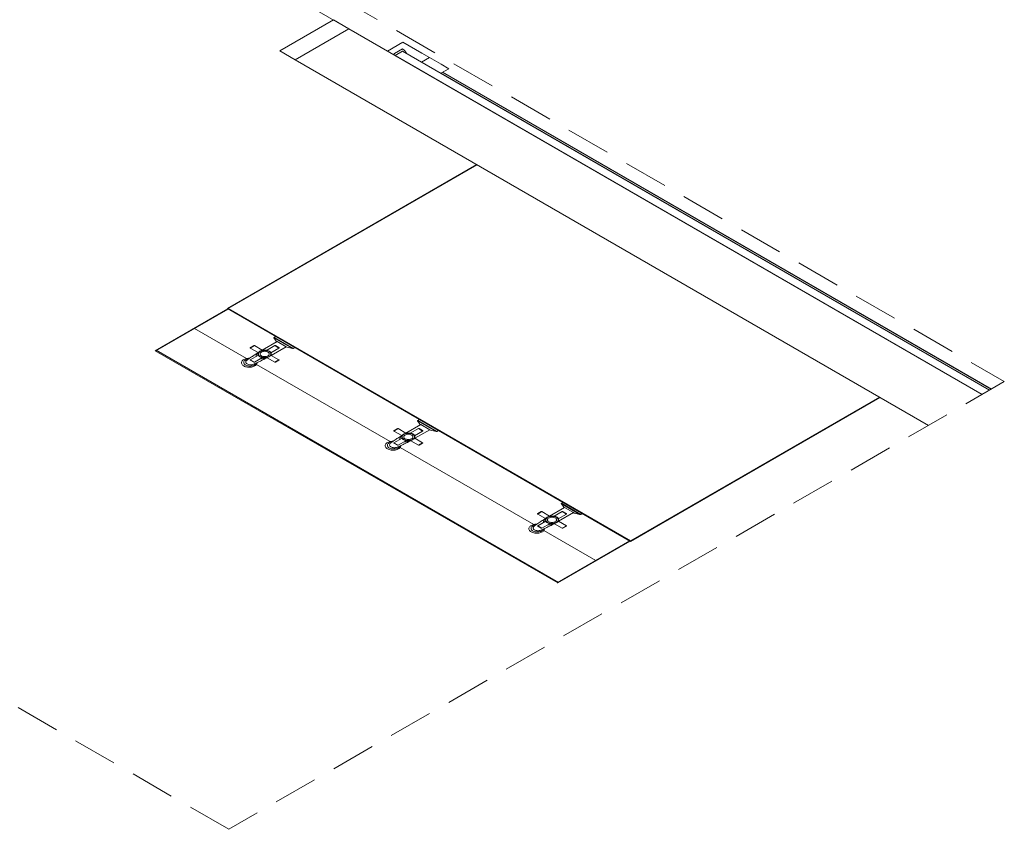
# Model space of a CAD drawing. Header units: millimetres. Extents: x 567 to 934, y -1 to 364.
# Tile 651 of 656: x 786.77 to 791.22, y 63.5 to 67.16. Entities that reach past the tile are written whole.
import ezdxf

# ---------------------------------------------------------------- set-up
doc = ezdxf.new("R2010")
doc.units = ezdxf.units.MM
doc.header["$MEASUREMENT"] = 0
doc.linetypes.add('JIS_02_2.0', pattern=[0.3, 0.2, -0.1])
for name, color, linetype, lineweight in [('A-DETL', 7, 'Continuous', 13), ('A-GENM', 7, 'Continuous', 13), ('A-WALL', 7, 'Continuous', 25), ('ARQ-ESQUAD', 7, 'Continuous', 25), ('DI-Área do detalhe', 10, 'JIS_02_2.0', 0), ('Peças hidrossanitárias', 7, 'Continuous', 13), ('Q-SPCQ', 7, 'Continuous', 13)]:
    doc.layers.add(name, color=color, linetype=linetype, lineweight=lineweight)

msp = doc.modelspace()

# ---------------------------------------------------------------- linework, layer by layer
at = {"layer": 'A-DETL', "color": 8, "linetype": 'Continuous', "lineweight": 5}
msp.add_line((791.1181, 65.4663), (786.5237, 68.1189), dxfattribs=at)
at = {"layer": 'A-GENM', "color": 8, "lineweight": 5}
for p, q in [((788.4299, 67.0184), (788.4991, 67.0584)), ((788.4976, 67.0275), (788.4628, 67.0074)), ((788.4991, 67.0584), (788.5857, 67.0084)), ((788.4628, 66.9994), (788.4645, 66.9984)), ((788.4645, 66.9984), (788.4984, 67.018)), ((788.4976, 67.0175), (788.4645, 66.9984)), ((788.4645, 66.9984), (791.1181, 65.4663)), ((791.1512, 65.4854), (788.4976, 67.0175)), ((788.4984, 67.018), (788.5158, 67.008)), ((788.5842, 66.9675), (788.6204, 66.9884)), ((788.6204, 66.9884), (788.5857, 67.0084)), ((788.6204, 66.9884), (788.6723, 66.9584)), ((788.6708, 66.9175), (788.707, 66.9384)), ((788.707, 66.9384), (788.6723, 66.9584)), ((788.6717, 66.918), (791.152, 65.4859)), ((791.1598, 65.4904), (788.6794, 66.9225)), ((791.1599, 65.4905), (788.6795, 66.9226))]:
    msp.add_line(p, q, dxfattribs=at)
for points in [[(788.5158, 67.008), (788.515, 67.0105), (788.5139, 67.0129), (788.5125, 67.0153), (788.5108, 67.0176), (788.5087, 67.0198), (788.5063, 67.0219), (788.5037, 67.0239), (788.5007, 67.0258), (788.4976, 67.0275)], [(788.4628, 67.0074), (788.4617, 67.0066), (788.4608, 67.0058), (788.4602, 67.0049), (788.4599, 67.0039), (788.4599, 67.0029), (788.4602, 67.0019), (788.4608, 67.001), (788.4617, 67.0002), (788.4628, 66.9994)]]:
    msp.add_lwpolyline(points, dxfattribs=at)
at = {"layer": 'A-WALL', "color": 8, "lineweight": 5}
for p, q in [((791.1181, 65.4663), (788.2557, 67.1189)), ((788.0132, 66.9789), (790.8756, 65.3263))]:
    msp.add_line(p, q, dxfattribs=at)
at = {"layer": 'ARQ-ESQUAD', "color": 8, "lineweight": 5}
for p, q in [((787.944, 67.0189), (788.1864, 67.1589)), ((788.1864, 67.1589), (787.944, 67.0189)), ((788.2557, 67.1189), (788.0132, 66.9789)), ((788.0132, 66.9789), (788.2557, 67.1189)), ((788.1864, 67.1589), (788.2557, 67.1189)), ((788.2557, 67.1189), (788.1864, 67.1589)), ((788.0132, 66.9789), (787.944, 67.0189)), ((787.944, 67.0189), (788.0132, 66.9789))]:
    msp.add_line(p, q, dxfattribs=at)
at = {"layer": 'DI-Área do detalhe'}
msp.add_lwpolyline([(779.2499, 68.3867), (782.7553, 70.4106), (791.2185, 65.5243), (787.7131, 63.5005), (779.2499, 68.3867)], dxfattribs=at)
at = {"layer": 'Peças hidrossanitárias', "color": 8, "lineweight": 5}
for p, q in [((787.8641, 65.6664), (787.9314, 65.7053)), ((787.9278, 65.7073), (787.9171, 65.7216)), ((788.0005, 65.6734), (787.9171, 65.7216)), ((787.9179, 65.7239), (787.9249, 65.7279)), ((787.9179, 65.7239), (788.0045, 65.6739)), ((787.9314, 65.7053), (787.9278, 65.7073)), ((787.9314, 65.7053), (787.9723, 65.6817)), ((787.8103, 65.6776), (787.8258, 65.6866)), ((787.8293, 65.6866), (787.8103, 65.6756)), ((787.8451, 65.6555), (787.8103, 65.6756)), ((787.8293, 65.6866), (787.8641, 65.6664)), ((787.8841, 65.6653), (787.9208, 65.6866)), ((787.9398, 65.6756), (787.9031, 65.6544)), ((787.9723, 65.6817), (787.905, 65.6428)), ((787.9208, 65.6866), (787.9398, 65.6756)), ((787.9398, 65.6776), (787.9243, 65.6866)), ((787.9758, 65.6796), (787.9723, 65.6817)), ((788.0005, 65.6734), (787.9758, 65.6796)), ((788.0115, 65.6779), (788.0045, 65.6739)), ((787.8072, 65.6295), (787.7964, 65.6216)), ((787.8471, 65.644), (787.8103, 65.6227)), ((787.8103, 65.6227), (787.8293, 65.6118)), ((787.8258, 65.6118), (787.8103, 65.6207)), ((787.8411, 65.6099), (787.8273, 65.6037)), ((787.8293, 65.6118), (787.8661, 65.633)), ((787.9208, 65.6118), (787.886, 65.6319)), ((787.905, 65.6428), (787.9398, 65.6227)), ((787.9208, 65.6118), (787.9398, 65.6227)), ((787.9398, 65.6207), (787.9243, 65.6118)), ((788.5773, 65.3323), (788.5666, 65.3466)), ((788.65, 65.2984), (788.5666, 65.3466)), ((788.5674, 65.3489), (788.5744, 65.3529)), ((788.5674, 65.3489), (788.6541, 65.2989)), ((788.4598, 65.3026), (788.4753, 65.3116)), ((788.4788, 65.3116), (788.4598, 65.3006)), ((788.4946, 65.2805), (788.4598, 65.3006)), ((788.4788, 65.3116), (788.5136, 65.2914)), ((788.5136, 65.2914), (788.5809, 65.3303)), ((788.5336, 65.2903), (788.5704, 65.3116)), ((788.5894, 65.3006), (788.5526, 65.2794)), ((788.6218, 65.3067), (788.5545, 65.2678)), ((788.5704, 65.3116), (788.5894, 65.3006)), ((788.5894, 65.3026), (788.5738, 65.3116)), ((788.5809, 65.3303), (788.5773, 65.3323)), ((788.5809, 65.3303), (788.6218, 65.3067)), ((788.6254, 65.3046), (788.6218, 65.3067)), ((788.65, 65.2984), (788.6254, 65.3046)), ((788.661, 65.3029), (788.6541, 65.2989)), ((788.4567, 65.2545), (788.4459, 65.2466)), ((788.4966, 65.269), (788.4598, 65.2477)), ((788.4598, 65.2477), (788.4788, 65.2368)), ((788.4788, 65.2368), (788.5156, 65.258)), ((788.5704, 65.2368), (788.5355, 65.2569)), ((788.5545, 65.2678), (788.5894, 65.2477)), ((788.5704, 65.2368), (788.5894, 65.2477)), ((788.4753, 65.2368), (788.4598, 65.2457)), ((788.4906, 65.2349), (788.4768, 65.2287)), ((788.5894, 65.2457), (788.5738, 65.2368)), ((789.1093, 64.9276), (789.1249, 64.9366)), ((789.1283, 64.9366), (789.1093, 64.9256)), ((789.1283, 64.9366), (789.1632, 64.9164)), ((789.1632, 64.9164), (789.2304, 64.9553)), ((789.1831, 64.9153), (789.2199, 64.9366)), ((789.2268, 64.9573), (789.2162, 64.9716)), ((789.2995, 64.9234), (789.2162, 64.9716)), ((789.2169, 64.9739), (789.2239, 64.9779)), ((789.2169, 64.9739), (789.3036, 64.9239)), ((789.2199, 64.9366), (789.2389, 64.9256)), ((789.2389, 64.9276), (789.2233, 64.9366)), ((789.2304, 64.9553), (789.2268, 64.9573)), ((789.2304, 64.9553), (789.2713, 64.9317)), ((789.1442, 64.9055), (789.1093, 64.9256)), ((789.1461, 64.894), (789.1093, 64.8727)), ((789.2389, 64.9256), (789.2021, 64.9044)), ((789.2713, 64.9317), (789.204, 64.8928)), ((789.204, 64.8928), (789.2389, 64.8727)), ((789.2749, 64.9296), (789.2713, 64.9317)), ((789.2995, 64.9234), (789.2749, 64.9296)), ((789.3106, 64.9279), (789.3036, 64.9239)), ((789.1062, 64.8795), (789.0954, 64.8716)), ((789.1093, 64.8727), (789.1283, 64.8618)), ((789.1249, 64.8618), (789.1093, 64.8707)), ((789.1401, 64.8599), (789.1263, 64.8537)), ((789.1283, 64.8618), (789.1651, 64.883)), ((789.2199, 64.8618), (789.185, 64.8819)), ((789.2199, 64.8618), (789.2389, 64.8727)), ((789.2389, 64.8707), (789.2233, 64.8618))]:
    msp.add_line(p, q, dxfattribs=at)
for points in [[(787.9179, 65.7239), (787.9176, 65.7237), (787.9173, 65.7235), (787.9171, 65.7232), (787.9169, 65.7229), (787.9168, 65.7227), (787.9168, 65.7224), (787.9169, 65.7221), (787.917, 65.7218), (787.9171, 65.7216)], [(787.8451, 65.6555), (787.8408, 65.6526), (787.8365, 65.6498), (787.8322, 65.6469), (787.828, 65.6441), (787.8237, 65.6412), (787.8196, 65.6383), (787.8154, 65.6354), (787.8113, 65.6325), (787.8072, 65.6295)], [(787.8103, 65.6776), (787.8101, 65.6775), (787.81, 65.6774), (787.8099, 65.6773), (787.8098, 65.6772), (787.8097, 65.6771), (787.8096, 65.677), (787.8096, 65.6768), (787.8096, 65.6767), (787.8096, 65.6766), (787.8096, 65.6765), (787.8096, 65.6763), (787.8096, 65.6762), (787.8097, 65.6761), (787.8098, 65.676), (787.8099, 65.6759), (787.81, 65.6758), (787.8101, 65.6757), (787.8103, 65.6756)], [(787.8293, 65.6866), (787.8291, 65.6866), (787.829, 65.6867), (787.8288, 65.6868), (787.8286, 65.6868), (787.8284, 65.6869), (787.8282, 65.6869), (787.828, 65.687), (787.8278, 65.687), (787.8276, 65.687), (787.8273, 65.687), (787.8271, 65.687), (787.8269, 65.6869), (787.8267, 65.6869), (787.8265, 65.6868), (787.8263, 65.6868), (787.8261, 65.6867), (787.826, 65.6866), (787.8258, 65.6866)], [(787.8459, 65.655), (787.8439, 65.6534), (787.8421, 65.6516), (787.8406, 65.6498), (787.8393, 65.6479), (787.8382, 65.6459), (787.8374, 65.644), (787.8368, 65.642), (787.8366, 65.6399), (787.8366, 65.6379)], [(787.8845, 65.6656), (787.8809, 65.6661), (787.8773, 65.6664), (787.8736, 65.6664), (787.8699, 65.6662), (787.8663, 65.6657), (787.8629, 65.665), (787.8596, 65.664), (787.8565, 65.6628), (787.8538, 65.6614), (787.8513, 65.6598), (787.8493, 65.658), (787.8476, 65.6561), (787.8463, 65.6541), (787.8454, 65.6521), (787.845, 65.6499), (787.8451, 65.6478), (787.8456, 65.6457), (787.8465, 65.6437)], [(787.895, 65.6607), (787.8912, 65.6625), (787.887, 65.6639), (787.8824, 65.6649), (787.8775, 65.6654), (787.8726, 65.6654), (787.8678, 65.6649), (787.8632, 65.6639), (787.8589, 65.6625), (787.8551, 65.6607), (787.852, 65.6585), (787.8495, 65.656), (787.8479, 65.6534), (787.847, 65.6506), (787.847, 65.6477), (787.8479, 65.6449), (787.8495, 65.6423), (787.852, 65.6398), (787.8551, 65.6377), (787.8589, 65.6358), (787.8632, 65.6344), (787.8678, 65.6334), (787.8726, 65.633), (787.8775, 65.633), (787.8824, 65.6334), (787.887, 65.6344), (787.8912, 65.6358), (787.895, 65.6377), (787.8981, 65.6398), (787.9006, 65.6423), (787.9023, 65.6449), (787.9031, 65.6477), (787.9031, 65.6506), (787.9023, 65.6534), (787.9006, 65.656), (787.8981, 65.6585), (787.895, 65.6607)], [(787.8899, 65.6577), (787.8871, 65.659), (787.8839, 65.6601), (787.8805, 65.6608), (787.8769, 65.6612), (787.8732, 65.6612), (787.8696, 65.6608), (787.8662, 65.6601), (787.8631, 65.659), (787.8603, 65.6577), (787.8579, 65.6561), (787.8561, 65.6543), (787.8549, 65.6523), (787.8542, 65.6502), (787.8542, 65.6481), (787.8549, 65.646), (787.8561, 65.6441), (787.8579, 65.6422), (787.8603, 65.6406), (787.8631, 65.6393), (787.8662, 65.6382), (787.8696, 65.6375), (787.8732, 65.6371), (787.8769, 65.6371), (787.8805, 65.6375), (787.8839, 65.6382), (787.8871, 65.6393), (787.8899, 65.6406), (787.8922, 65.6422), (787.894, 65.6441), (787.8953, 65.646), (787.8959, 65.6481), (787.8959, 65.6502), (787.8953, 65.6523), (787.894, 65.6543), (787.8922, 65.6561), (787.8899, 65.6577)], [(787.8655, 65.6327), (787.8691, 65.6321), (787.8728, 65.6318), (787.8764, 65.6318), (787.8801, 65.632), (787.8837, 65.6325), (787.8871, 65.6333), (787.8904, 65.6343), (787.8935, 65.6355), (787.8962, 65.6369), (787.8987, 65.6385), (787.9007, 65.6402), (787.9024, 65.6421), (787.9037, 65.6441), (787.9046, 65.6462), (787.905, 65.6483), (787.9049, 65.6504), (787.9044, 65.6525), (787.9035, 65.6546)], [(787.8817, 65.665), (787.882, 65.6649), (787.8823, 65.6649), (787.8825, 65.6649), (787.8828, 65.6649), (787.8831, 65.665), (787.8834, 65.665), (787.8836, 65.6651), (787.8839, 65.6652), (787.8841, 65.6653)], [(787.9031, 65.6544), (787.9024, 65.6562), (787.9013, 65.6579), (787.8997, 65.6595), (787.8978, 65.661), (787.8955, 65.6623), (787.893, 65.6634), (787.8902, 65.6643), (787.8872, 65.6649), (787.8841, 65.6653)], [(787.9031, 65.6544), (787.9029, 65.6542), (787.9027, 65.6541), (787.9026, 65.654), (787.9025, 65.6539), (787.9024, 65.6537), (787.9024, 65.6536), (787.9024, 65.6534), (787.9024, 65.6533), (787.9024, 65.6531)], [(787.9243, 65.6866), (787.9241, 65.6866), (787.924, 65.6867), (787.9238, 65.6868), (787.9236, 65.6868), (787.9234, 65.6869), (787.9232, 65.6869), (787.923, 65.687), (787.9228, 65.687), (787.9226, 65.687), (787.9224, 65.687), (787.9221, 65.687), (787.9219, 65.6869), (787.9217, 65.6869), (787.9215, 65.6868), (787.9213, 65.6868), (787.9212, 65.6867), (787.921, 65.6866), (787.9208, 65.6866)], [(787.9398, 65.6756), (787.9401, 65.6758), (787.9403, 65.676), (787.9405, 65.6762), (787.9406, 65.6765), (787.9406, 65.6767), (787.9405, 65.677), (787.9403, 65.6772), (787.9401, 65.6774), (787.9398, 65.6776)], [(788.0005, 65.6734), (788.0009, 65.6733), (788.0014, 65.6733), (788.0019, 65.6733), (788.0024, 65.6733), (788.0029, 65.6733), (788.0033, 65.6734), (788.0038, 65.6735), (788.0042, 65.6737), (788.0045, 65.6739)], [(787.8072, 65.6295), (787.8025, 65.6294), (787.7978, 65.629), (787.7933, 65.6282), (787.7891, 65.6271), (787.7851, 65.6257), (787.7815, 65.6239), (787.7783, 65.6219), (787.7756, 65.6197), (787.7734, 65.6173), (787.7719, 65.6148), (787.7709, 65.6121), (787.7705, 65.6094), (787.7707, 65.6067), (787.7716, 65.6041), (787.7731, 65.6015), (787.7751, 65.5991), (787.7777, 65.5968), (787.7808, 65.5948), (787.7844, 65.593), (787.7883, 65.5915), (787.7925, 65.5903), (787.7969, 65.5894), (787.8016, 65.5889), (787.8062, 65.5888), (787.8109, 65.589), (787.8155, 65.5896), (787.8199, 65.5905), (787.8241, 65.5917), (787.8279, 65.5933), (787.8314, 65.5951), (787.8344, 65.5972), (787.8369, 65.5995), (787.8388, 65.602), (787.8402, 65.6046), (787.8409, 65.6072), (787.8411, 65.6099)], [(787.8036, 65.6269), (787.7992, 65.6262), (787.795, 65.6251), (787.7912, 65.6237), (787.7879, 65.6219), (787.785, 65.6198), (787.7828, 65.6175), (787.7813, 65.6151), (787.7805, 65.6125), (787.7804, 65.6098), (787.781, 65.6072), (787.7824, 65.6047), (787.7844, 65.6023), (787.7871, 65.6002), (787.7903, 65.5983), (787.794, 65.5968), (787.7981, 65.5956), (787.8024, 65.5949), (787.8069, 65.5945), (787.8115, 65.5945), (787.816, 65.595), (787.8203, 65.5959), (787.8243, 65.5972), (787.8279, 65.5988), (787.831, 65.6007), (787.8335, 65.6029), (787.8353, 65.6053), (787.8365, 65.6079)], [(787.7964, 65.6216), (787.7951, 65.6208), (787.7939, 65.6199), (787.7929, 65.619), (787.792, 65.618), (787.7913, 65.617), (787.7907, 65.6159), (787.7903, 65.6148), (787.7901, 65.6138), (787.79, 65.6127), (787.7901, 65.6116), (787.7903, 65.6105), (787.7907, 65.6094), (787.7913, 65.6083), (787.792, 65.6073), (787.7929, 65.6063), (787.7939, 65.6054), (787.7951, 65.6045), (787.7964, 65.6037)], [(787.7964, 65.6037), (787.7993, 65.6023), (787.8026, 65.6012), (787.8062, 65.6005), (787.8099, 65.6001), (787.8137, 65.6001), (787.8175, 65.6005), (787.8211, 65.6012), (787.8244, 65.6023), (787.8273, 65.6037)], [(787.8103, 65.6227), (787.8101, 65.6226), (787.81, 65.6225), (787.8099, 65.6224), (787.8098, 65.6223), (787.8097, 65.6222), (787.8096, 65.6221), (787.8096, 65.622), (787.8096, 65.6218), (787.8096, 65.6217), (787.8096, 65.6216), (787.8096, 65.6215), (787.8096, 65.6214), (787.8097, 65.6212), (787.8098, 65.6211), (787.8099, 65.621), (787.81, 65.6209), (787.8101, 65.6208), (787.8103, 65.6207)], [(787.8258, 65.6118), (787.8261, 65.6116), (787.8265, 65.6115), (787.8269, 65.6114), (787.8273, 65.6113), (787.8278, 65.6113), (787.8282, 65.6114), (787.8286, 65.6115), (787.829, 65.6116), (787.8293, 65.6118)], [(787.8411, 65.6099), (787.8461, 65.6123), (787.8512, 65.6147), (787.8562, 65.6171), (787.8613, 65.6195), (787.8663, 65.622), (787.8712, 65.6244), (787.8762, 65.6269), (787.8811, 65.6294), (787.886, 65.6319)], [(787.8471, 65.644), (787.8472, 65.6441), (787.8474, 65.6442), (787.8475, 65.6444), (787.8476, 65.6445), (787.8477, 65.6447), (787.8478, 65.6448), (787.8478, 65.645), (787.8477, 65.6452), (787.8477, 65.6453)], [(787.8471, 65.644), (787.8477, 65.6422), (787.8489, 65.6404), (787.8504, 65.6388), (787.8523, 65.6373), (787.8546, 65.636), (787.8571, 65.6349), (787.8599, 65.634), (787.8629, 65.6334), (787.8661, 65.633)], [(787.8556, 65.6269), (787.8591, 65.6269), (787.8626, 65.6271), (787.8661, 65.6274), (787.8695, 65.6279), (787.8729, 65.6285), (787.8761, 65.6292), (787.8793, 65.6301), (787.8823, 65.6312), (787.8852, 65.6323)], [(787.8655, 65.6327), (787.8676, 65.6323), (787.8697, 65.6321), (787.8718, 65.6319), (787.874, 65.6318), (787.8761, 65.6318), (787.8783, 65.6319), (787.8804, 65.6321), (787.8825, 65.6323), (787.8846, 65.6327)], [(787.8682, 65.6334), (787.8679, 65.6334), (787.8677, 65.6334), (787.8674, 65.6334), (787.8672, 65.6334), (787.8669, 65.6333), (787.8667, 65.6332), (787.8665, 65.6332), (787.8662, 65.6331), (787.8661, 65.633)], [(787.9208, 65.6118), (787.9212, 65.6116), (787.9215, 65.6115), (787.9219, 65.6114), (787.9224, 65.6113), (787.9228, 65.6113), (787.9232, 65.6114), (787.9236, 65.6115), (787.924, 65.6116), (787.9243, 65.6118)], [(787.9398, 65.6207), (787.9401, 65.6209), (787.9403, 65.6211), (787.9405, 65.6214), (787.9406, 65.6216), (787.9406, 65.6218), (787.9405, 65.6221), (787.9403, 65.6223), (787.9401, 65.6225), (787.9398, 65.6227)], [(788.5674, 65.3489), (788.5671, 65.3487), (788.5668, 65.3485), (788.5666, 65.3482), (788.5665, 65.3479), (788.5664, 65.3477), (788.5663, 65.3474), (788.5664, 65.3471), (788.5665, 65.3468), (788.5666, 65.3466)], [(788.4598, 65.3026), (788.4597, 65.3025), (788.4595, 65.3024), (788.4594, 65.3023), (788.4593, 65.3022), (788.4592, 65.3021), (788.4592, 65.302), (788.4591, 65.3018), (788.4591, 65.3017), (788.4591, 65.3016), (788.4591, 65.3015), (788.4591, 65.3013), (788.4592, 65.3012), (788.4592, 65.3011), (788.4593, 65.301), (788.4594, 65.3009), (788.4595, 65.3008), (788.4597, 65.3007), (788.4598, 65.3006)], [(788.4788, 65.3116), (788.4785, 65.3117), (788.4781, 65.3118), (788.4777, 65.3119), (788.4773, 65.312), (788.4769, 65.312), (788.4764, 65.3119), (788.476, 65.3118), (788.4757, 65.3117), (788.4753, 65.3116)], [(788.534, 65.2906), (788.5304, 65.2911), (788.5268, 65.2914), (788.5231, 65.2914), (788.5194, 65.2912), (788.5158, 65.2907), (788.5124, 65.29), (788.5091, 65.289), (788.5061, 65.2878), (788.5033, 65.2864), (788.5009, 65.2848), (788.4988, 65.283), (788.4971, 65.2811), (788.4958, 65.2791), (788.495, 65.2771), (788.4946, 65.2749), (788.4946, 65.2728), (788.4951, 65.2707), (788.496, 65.2687)], [(788.5738, 65.3116), (788.5735, 65.3117), (788.5731, 65.3118), (788.5727, 65.3119), (788.5723, 65.312), (788.5719, 65.312), (788.5715, 65.3119), (788.5711, 65.3118), (788.5707, 65.3117), (788.5704, 65.3116)], [(788.5894, 65.3006), (788.5896, 65.3008), (788.5899, 65.301), (788.59, 65.3012), (788.5901, 65.3015), (788.5901, 65.3017), (788.59, 65.302), (788.5899, 65.3022), (788.5896, 65.3024), (788.5894, 65.3026)], [(788.65, 65.2984), (788.6505, 65.2983), (788.6509, 65.2983), (788.6514, 65.2983), (788.6519, 65.2983), (788.6524, 65.2983), (788.6528, 65.2984), (788.6533, 65.2985), (788.6537, 65.2987), (788.6541, 65.2989)], [(788.4567, 65.2545), (788.452, 65.2544), (788.4474, 65.254), (788.4429, 65.2532), (788.4386, 65.2521), (788.4346, 65.2507), (788.431, 65.2489), (788.4278, 65.2469), (788.4251, 65.2447), (788.423, 65.2423), (788.4214, 65.2398), (788.4204, 65.2371), (788.42, 65.2344), (788.4203, 65.2317), (788.4211, 65.2291), (788.4226, 65.2265), (788.4247, 65.2241), (788.4273, 65.2218), (788.4303, 65.2198), (788.4339, 65.218), (788.4378, 65.2165), (788.442, 65.2153), (788.4465, 65.2144), (788.4511, 65.2139), (788.4558, 65.2138), (788.4604, 65.214), (788.465, 65.2146), (788.4694, 65.2155), (788.4736, 65.2167), (788.4774, 65.2183), (788.4809, 65.2201), (788.4839, 65.2222), (788.4864, 65.2245), (788.4883, 65.227), (788.4897, 65.2296), (788.4904, 65.2322), (788.4906, 65.2349)], [(788.4531, 65.2519), (788.4487, 65.2512), (788.4445, 65.2501), (788.4407, 65.2487), (788.4374, 65.2469), (788.4346, 65.2448), (788.4323, 65.2425), (788.4308, 65.2401), (788.43, 65.2375), (788.4299, 65.2348), (788.4305, 65.2322), (788.4319, 65.2297), (788.4339, 65.2273), (788.4366, 65.2252), (788.4398, 65.2233), (788.4435, 65.2218), (788.4476, 65.2206), (788.4519, 65.2199), (788.4565, 65.2195), (788.461, 65.2195), (788.4655, 65.22), (788.4698, 65.2209), (788.4738, 65.2222), (788.4774, 65.2238), (788.4805, 65.2257), (788.483, 65.2279), (788.4848, 65.2303), (788.486, 65.2329)], [(788.4459, 65.2466), (788.4435, 65.2449), (788.4416, 65.243), (788.4403, 65.2409), (788.4396, 65.2388), (788.4396, 65.2366), (788.4403, 65.2344), (788.4416, 65.2323), (788.4435, 65.2304), (788.4459, 65.2287)], [(788.4946, 65.2805), (788.4903, 65.2776), (788.486, 65.2748), (788.4817, 65.2719), (788.4775, 65.2691), (788.4733, 65.2662), (788.4691, 65.2633), (788.4649, 65.2604), (788.4608, 65.2575), (788.4567, 65.2545)], [(788.4598, 65.2477), (788.4595, 65.2475), (788.4593, 65.2473), (788.4592, 65.2471), (788.4591, 65.2468), (788.4591, 65.2466), (788.4592, 65.2464), (788.4593, 65.2461), (788.4595, 65.2459), (788.4598, 65.2457)], [(788.4954, 65.28), (788.4934, 65.2784), (788.4916, 65.2766), (788.4901, 65.2748), (788.4888, 65.2729), (788.4877, 65.2709), (788.4869, 65.269), (788.4864, 65.267), (788.4861, 65.2649), (788.4861, 65.2629)], [(788.4906, 65.2349), (788.4957, 65.2373), (788.5007, 65.2397), (788.5058, 65.2421), (788.5108, 65.2445), (788.5158, 65.247), (788.5208, 65.2494), (788.5257, 65.2519), (788.5306, 65.2544), (788.5355, 65.2569)], [(788.5445, 65.2857), (788.5407, 65.2875), (788.5365, 65.2889), (788.5319, 65.2899), (788.527, 65.2904), (788.5221, 65.2904), (788.5173, 65.2899), (788.5127, 65.2889), (788.5084, 65.2875), (788.5047, 65.2857), (788.5015, 65.2835), (788.4991, 65.281), (788.4974, 65.2784), (788.4965, 65.2756), (788.4965, 65.2727), (788.4974, 65.2699), (788.4991, 65.2673), (788.5015, 65.2648), (788.5047, 65.2627), (788.5084, 65.2608), (788.5127, 65.2594), (788.5173, 65.2584), (788.5221, 65.258), (788.527, 65.258), (788.5319, 65.2584), (788.5365, 65.2594), (788.5407, 65.2608), (788.5445, 65.2627), (788.5477, 65.2648), (788.5501, 65.2673), (788.5518, 65.2699), (788.5526, 65.2727), (788.5526, 65.2756), (788.5518, 65.2784), (788.5501, 65.281), (788.5477, 65.2835), (788.5445, 65.2857)], [(788.4966, 65.269), (788.4968, 65.2691), (788.4969, 65.2692), (788.4971, 65.2694), (788.4972, 65.2695), (788.4972, 65.2697), (788.4973, 65.2698), (788.4973, 65.27), (788.4973, 65.2702), (788.4972, 65.2703)], [(788.4966, 65.269), (788.4973, 65.2672), (788.4984, 65.2654), (788.4999, 65.2638), (788.5018, 65.2623), (788.5041, 65.261), (788.5067, 65.2599), (788.5095, 65.259), (788.5125, 65.2584), (788.5156, 65.258)], [(788.5394, 65.2827), (788.5366, 65.284), (788.5334, 65.2851), (788.53, 65.2858), (788.5264, 65.2862), (788.5228, 65.2862), (788.5192, 65.2858), (788.5157, 65.2851), (788.5126, 65.284), (788.5098, 65.2827), (788.5074, 65.2811), (788.5056, 65.2793), (788.5044, 65.2773), (788.5037, 65.2752), (788.5037, 65.2731), (788.5044, 65.271), (788.5056, 65.2691), (788.5074, 65.2672), (788.5098, 65.2656), (788.5126, 65.2643), (788.5157, 65.2632), (788.5192, 65.2625), (788.5228, 65.2621), (788.5264, 65.2621), (788.53, 65.2625), (788.5334, 65.2632), (788.5366, 65.2643), (788.5394, 65.2656), (788.5417, 65.2672), (788.5435, 65.2691), (788.5448, 65.271), (788.5454, 65.2731), (788.5454, 65.2752), (788.5448, 65.2773), (788.5435, 65.2793), (788.5417, 65.2811), (788.5394, 65.2827)], [(788.5051, 65.2519), (788.5086, 65.2519), (788.5121, 65.2521), (788.5156, 65.2524), (788.519, 65.2529), (788.5224, 65.2535), (788.5257, 65.2542), (788.5288, 65.2551), (788.5319, 65.2562), (788.5348, 65.2573)], [(788.5151, 65.2577), (788.5186, 65.2571), (788.5223, 65.2568), (788.526, 65.2568), (788.5296, 65.257), (788.5332, 65.2575), (788.5367, 65.2583), (788.5399, 65.2593), (788.543, 65.2605), (788.5457, 65.2619), (788.5482, 65.2635), (788.5503, 65.2652), (788.552, 65.2671), (788.5532, 65.2691), (788.5541, 65.2712), (788.5545, 65.2733), (788.5544, 65.2754), (788.5539, 65.2775), (788.553, 65.2796)], [(788.5151, 65.2577), (788.5171, 65.2573), (788.5192, 65.2571), (788.5213, 65.2569), (788.5235, 65.2568), (788.5256, 65.2568), (788.5278, 65.2569), (788.5299, 65.2571), (788.532, 65.2573), (788.5341, 65.2577)], [(788.5177, 65.2584), (788.5174, 65.2584), (788.5172, 65.2584), (788.5169, 65.2584), (788.5167, 65.2584), (788.5164, 65.2583), (788.5162, 65.2582), (788.516, 65.2582), (788.5158, 65.2581), (788.5156, 65.258)], [(788.5312, 65.29), (788.5315, 65.2899), (788.5318, 65.2899), (788.5321, 65.2899), (788.5323, 65.2899), (788.5326, 65.29), (788.5329, 65.29), (788.5331, 65.2901), (788.5334, 65.2902), (788.5336, 65.2903)], [(788.5526, 65.2794), (788.5519, 65.2812), (788.5508, 65.2829), (788.5492, 65.2845), (788.5473, 65.286), (788.5451, 65.2873), (788.5425, 65.2884), (788.5397, 65.2893), (788.5367, 65.2899), (788.5336, 65.2903)], [(788.5526, 65.2794), (788.5524, 65.2792), (788.5523, 65.2791), (788.5521, 65.279), (788.552, 65.2789), (788.552, 65.2787), (788.5519, 65.2786), (788.5519, 65.2784), (788.5519, 65.2783), (788.5519, 65.2781)], [(788.5894, 65.2457), (788.5896, 65.2459), (788.5899, 65.2461), (788.59, 65.2464), (788.5901, 65.2466), (788.5901, 65.2468), (788.59, 65.2471), (788.5899, 65.2473), (788.5896, 65.2475), (788.5894, 65.2477)], [(788.4459, 65.2287), (788.4488, 65.2273), (788.4521, 65.2262), (788.4557, 65.2255), (788.4595, 65.2251), (788.4633, 65.2251), (788.467, 65.2255), (788.4706, 65.2262), (788.4739, 65.2273), (788.4768, 65.2287)], [(788.4753, 65.2368), (788.4757, 65.2366), (788.476, 65.2365), (788.4764, 65.2364), (788.4769, 65.2363), (788.4773, 65.2363), (788.4777, 65.2364), (788.4781, 65.2365), (788.4785, 65.2366), (788.4788, 65.2368)], [(788.5704, 65.2368), (788.5707, 65.2366), (788.5711, 65.2365), (788.5715, 65.2364), (788.5719, 65.2363), (788.5723, 65.2363), (788.5727, 65.2364), (788.5731, 65.2365), (788.5735, 65.2366), (788.5738, 65.2368)], [(789.1283, 64.9366), (789.1282, 64.9366), (789.128, 64.9367), (789.1278, 64.9368), (789.1276, 64.9368), (789.1274, 64.9369), (789.1272, 64.9369), (789.127, 64.937), (789.1268, 64.937), (789.1266, 64.937), (789.1264, 64.937), (789.1262, 64.937), (789.126, 64.9369), (789.1258, 64.9369), (789.1256, 64.9368), (789.1254, 64.9368), (789.1252, 64.9367), (789.125, 64.9366), (789.1249, 64.9366)], [(789.2169, 64.9739), (789.2166, 64.9737), (789.2163, 64.9735), (789.2161, 64.9732), (789.216, 64.9729), (789.2159, 64.9727), (789.2159, 64.9724), (789.2159, 64.9721), (789.216, 64.9718), (789.2162, 64.9716)], [(789.2233, 64.9366), (789.2232, 64.9366), (789.223, 64.9367), (789.2228, 64.9368), (789.2226, 64.9368), (789.2224, 64.9369), (789.2222, 64.9369), (789.222, 64.937), (789.2218, 64.937), (789.2216, 64.937), (789.2214, 64.937), (789.2212, 64.937), (789.221, 64.9369), (789.2208, 64.9369), (789.2206, 64.9368), (789.2204, 64.9368), (789.2202, 64.9367), (789.22, 64.9366), (789.2199, 64.9366)], [(789.1442, 64.9055), (789.1398, 64.9026), (789.1355, 64.8998), (789.1312, 64.8969), (789.127, 64.8941), (789.1228, 64.8912), (789.1186, 64.8883), (789.1144, 64.8854), (789.1103, 64.8825), (789.1062, 64.8795)], [(789.1093, 64.9276), (789.1092, 64.9275), (789.109, 64.9274), (789.1089, 64.9273), (789.1088, 64.9272), (789.1087, 64.9271), (789.1087, 64.927), (789.1086, 64.9268), (789.1086, 64.9267), (789.1086, 64.9266), (789.1086, 64.9265), (789.1086, 64.9263), (789.1087, 64.9262), (789.1087, 64.9261), (789.1088, 64.926), (789.1089, 64.9259), (789.109, 64.9258), (789.1092, 64.9257), (789.1093, 64.9256)], [(789.1449, 64.905), (789.1429, 64.9034), (789.1411, 64.9016), (789.1396, 64.8998), (789.1383, 64.8979), (789.1372, 64.8959), (789.1364, 64.894), (789.1359, 64.892), (789.1356, 64.8899), (789.1356, 64.8879)], [(789.1835, 64.9156), (789.1799, 64.9161), (789.1763, 64.9164), (789.1726, 64.9164), (789.1689, 64.9162), (789.1654, 64.9157), (789.1619, 64.915), (789.1586, 64.914), (789.1556, 64.9128), (789.1528, 64.9114), (789.1504, 64.9098), (789.1483, 64.908), (789.1466, 64.9061), (789.1453, 64.9041), (789.1445, 64.9021), (789.1441, 64.8999), (789.1441, 64.8978), (789.1446, 64.8957), (789.1456, 64.8937)], [(789.194, 64.9107), (789.1903, 64.9125), (789.186, 64.9139), (789.1814, 64.9149), (789.1766, 64.9154), (789.1716, 64.9154), (789.1668, 64.9149), (789.1622, 64.9139), (789.1579, 64.9125), (789.1542, 64.9107), (789.151, 64.9085), (789.1486, 64.906), (789.1469, 64.9034), (789.146, 64.9006), (789.146, 64.8977), (789.1469, 64.8949), (789.1486, 64.8923), (789.151, 64.8898), (789.1542, 64.8877), (789.1579, 64.8858), (789.1622, 64.8844), (789.1668, 64.8834), (789.1716, 64.883), (789.1766, 64.883), (789.1814, 64.8834), (789.186, 64.8844), (789.1903, 64.8858), (789.194, 64.8877), (789.1972, 64.8898), (789.1996, 64.8923), (789.2013, 64.8949), (789.2022, 64.8977), (789.2022, 64.9006), (789.2013, 64.9034), (789.1996, 64.906), (789.1972, 64.9085), (789.194, 64.9107)], [(789.1461, 64.894), (789.1463, 64.8941), (789.1464, 64.8942), (789.1466, 64.8944), (789.1467, 64.8945), (789.1468, 64.8947), (789.1468, 64.8948), (789.1468, 64.895), (789.1468, 64.8952), (789.1467, 64.8953)], [(789.1461, 64.894), (789.1468, 64.8922), (789.1479, 64.8904), (789.1494, 64.8888), (789.1514, 64.8873), (789.1536, 64.886), (789.1562, 64.8849), (789.159, 64.884), (789.162, 64.8834), (789.1651, 64.883)], [(789.1889, 64.9077), (789.1861, 64.909), (789.1829, 64.9101), (789.1795, 64.9108), (789.1759, 64.9112), (789.1723, 64.9112), (789.1687, 64.9108), (789.1653, 64.9101), (789.1621, 64.909), (789.1593, 64.9077), (789.157, 64.9061), (789.1551, 64.9043), (789.1539, 64.9023), (789.1533, 64.9002), (789.1533, 64.8981), (789.1539, 64.896), (789.1551, 64.8941), (789.157, 64.8922), (789.1593, 64.8906), (789.1621, 64.8893), (789.1653, 64.8882), (789.1687, 64.8875), (789.1723, 64.8871), (789.1759, 64.8871), (789.1795, 64.8875), (789.1829, 64.8882), (789.1861, 64.8893), (789.1889, 64.8906), (789.1912, 64.8922), (789.1931, 64.8941), (789.1943, 64.896), (789.1949, 64.8981), (789.1949, 64.9002), (789.1943, 64.9023), (789.1931, 64.9043), (789.1912, 64.9061), (789.1889, 64.9077)], [(789.1646, 64.8827), (789.1681, 64.8821), (789.1718, 64.8818), (789.1755, 64.8818), (789.1791, 64.882), (789.1827, 64.8825), (789.1862, 64.8833), (789.1895, 64.8843), (789.1925, 64.8855), (789.1953, 64.8869), (789.1977, 64.8885), (789.1998, 64.8902), (789.2015, 64.8921), (789.2028, 64.8941), (789.2036, 64.8962), (789.204, 64.8983), (789.204, 64.9004), (789.2035, 64.9025), (789.2025, 64.9046)], [(789.1807, 64.915), (789.181, 64.9149), (789.1813, 64.9149), (789.1816, 64.9149), (789.1819, 64.9149), (789.1821, 64.915), (789.1824, 64.915), (789.1827, 64.9151), (789.1829, 64.9152), (789.1831, 64.9153)], [(789.2021, 64.9044), (789.2014, 64.9062), (789.2003, 64.9079), (789.1988, 64.9095), (789.1968, 64.911), (789.1946, 64.9123), (789.192, 64.9134), (789.1892, 64.9143), (789.1862, 64.9149), (789.1831, 64.9153)], [(789.2021, 64.9044), (789.2019, 64.9042), (789.2018, 64.9041), (789.2017, 64.904), (789.2016, 64.9039), (789.2015, 64.9037), (789.2014, 64.9036), (789.2014, 64.9034), (789.2014, 64.9033), (789.2014, 64.9031)], [(789.2389, 64.9256), (789.2392, 64.9258), (789.2394, 64.926), (789.2395, 64.9262), (789.2396, 64.9265), (789.2396, 64.9267), (789.2395, 64.927), (789.2394, 64.9272), (789.2392, 64.9274), (789.2389, 64.9276)], [(789.2995, 64.9234), (789.3, 64.9233), (789.3005, 64.9233), (789.3009, 64.9233), (789.3014, 64.9233), (789.3019, 64.9233), (789.3024, 64.9234), (789.3028, 64.9235), (789.3032, 64.9237), (789.3036, 64.9239)], [(789.1062, 64.8795), (789.1015, 64.8794), (789.0969, 64.879), (789.0924, 64.8782), (789.0881, 64.8771), (789.0841, 64.8757), (789.0805, 64.8739), (789.0773, 64.8719), (789.0746, 64.8697), (789.0725, 64.8673), (789.0709, 64.8648), (789.0699, 64.8621), (789.0695, 64.8594), (789.0698, 64.8567), (789.0707, 64.8541), (789.0721, 64.8515), (789.0742, 64.8491), (789.0768, 64.8468), (789.0799, 64.8448), (789.0834, 64.843), (789.0873, 64.8415), (789.0915, 64.8403), (789.096, 64.8394), (789.1006, 64.8389), (789.1053, 64.8388), (789.11, 64.839), (789.1145, 64.8396), (789.119, 64.8405), (789.1231, 64.8417), (789.127, 64.8433), (789.1304, 64.8451), (789.1334, 64.8472), (789.1359, 64.8495), (789.1378, 64.852), (789.1392, 64.8546), (789.14, 64.8572), (789.1401, 64.8599)], [(789.1026, 64.8769), (789.0982, 64.8762), (789.0941, 64.8751), (789.0902, 64.8737), (789.0869, 64.8719), (789.0841, 64.8698), (789.0819, 64.8675), (789.0803, 64.8651), (789.0795, 64.8625), (789.0794, 64.8598), (789.08, 64.8572), (789.0814, 64.8547), (789.0834, 64.8523), (789.0861, 64.8502), (789.0893, 64.8483), (789.093, 64.8468), (789.0971, 64.8456), (789.1015, 64.8449), (789.106, 64.8445), (789.1105, 64.8445), (789.115, 64.845), (789.1193, 64.8459), (789.1233, 64.8472), (789.1269, 64.8488), (789.13, 64.8507), (789.1325, 64.8529), (789.1344, 64.8553), (789.1355, 64.8579)], [(789.0954, 64.8716), (789.0941, 64.8708), (789.093, 64.8699), (789.092, 64.869), (789.0911, 64.868), (789.0904, 64.867), (789.0898, 64.8659), (789.0894, 64.8648), (789.0891, 64.8638), (789.089, 64.8627), (789.0891, 64.8616), (789.0894, 64.8605), (789.0898, 64.8594), (789.0904, 64.8583), (789.0911, 64.8573), (789.092, 64.8563), (789.093, 64.8554), (789.0941, 64.8545), (789.0954, 64.8537)], [(789.0954, 64.8537), (789.0983, 64.8523), (789.1016, 64.8512), (789.1052, 64.8505), (789.109, 64.8501), (789.1128, 64.8501), (789.1165, 64.8505), (789.1201, 64.8512), (789.1234, 64.8523), (789.1263, 64.8537)], [(789.1093, 64.8727), (789.1092, 64.8726), (789.109, 64.8725), (789.1089, 64.8724), (789.1088, 64.8723), (789.1087, 64.8722), (789.1087, 64.8721), (789.1086, 64.872), (789.1086, 64.8718), (789.1086, 64.8717), (789.1086, 64.8716), (789.1086, 64.8715), (789.1087, 64.8714), (789.1087, 64.8712), (789.1088, 64.8711), (789.1089, 64.871), (789.109, 64.8709), (789.1092, 64.8708), (789.1093, 64.8707)], [(789.1249, 64.8618), (789.1252, 64.8616), (789.1256, 64.8615), (789.126, 64.8614), (789.1264, 64.8613), (789.1268, 64.8613), (789.1272, 64.8614), (789.1276, 64.8615), (789.128, 64.8616), (789.1283, 64.8618)], [(789.1401, 64.8599), (789.1452, 64.8623), (789.1502, 64.8647), (789.1553, 64.8671), (789.1603, 64.8695), (789.1653, 64.872), (789.1703, 64.8744), (789.1752, 64.8769), (789.1801, 64.8794), (789.185, 64.8819)], [(789.1546, 64.8769), (789.1581, 64.8769), (789.1616, 64.8771), (789.1651, 64.8774), (789.1685, 64.8779), (789.1719, 64.8785), (789.1752, 64.8792), (789.1783, 64.8801), (789.1814, 64.8812), (789.1843, 64.8823)], [(789.1646, 64.8827), (789.1666, 64.8823), (789.1687, 64.8821), (789.1709, 64.8819), (789.173, 64.8818), (789.1752, 64.8818), (789.1773, 64.8819), (789.1794, 64.8821), (789.1815, 64.8823), (789.1836, 64.8827)], [(789.1672, 64.8834), (789.167, 64.8834), (789.1667, 64.8834), (789.1665, 64.8834), (789.1662, 64.8834), (789.166, 64.8833), (789.1657, 64.8832), (789.1655, 64.8832), (789.1653, 64.8831), (789.1651, 64.883)], [(789.2199, 64.8618), (789.2202, 64.8616), (789.2206, 64.8615), (789.221, 64.8614), (789.2214, 64.8613), (789.2218, 64.8613), (789.2222, 64.8614), (789.2226, 64.8615), (789.223, 64.8616), (789.2233, 64.8618)], [(789.2389, 64.8707), (789.2392, 64.8709), (789.2394, 64.8711), (789.2395, 64.8714), (789.2396, 64.8716), (789.2396, 64.8718), (789.2395, 64.8721), (789.2394, 64.8723), (789.2392, 64.8725), (789.2389, 64.8727)]]:
    msp.add_lwpolyline(points, dxfattribs=at)
at = {"layer": 'Q-SPCQ', "color": 8, "lineweight": 5}
for p, q in [((788.8342, 66.5049), (787.7067, 65.8539)), ((788.836, 66.5039), (787.7101, 65.8539)), ((787.381, 65.6639), (787.7084, 65.8529)), ((787.7101, 65.8519), (787.3828, 65.6629)), ((787.7067, 65.8539), (789.5288, 64.8019)), ((787.7101, 65.8539), (789.5288, 64.8039)), ((787.5574, 65.7638), (787.7927, 65.6279)), ((787.381, 65.6639), (787.3845, 65.6659)), ((787.381, 65.6639), (789.1997, 64.6139)), ((787.381, 65.6639), (787.3828, 65.6629)), ((787.3845, 65.6659), (789.2032, 64.6159)), ((787.8383, 65.6016), (788.4422, 65.2529)), ((789.5288, 64.8039), (790.6546, 65.4539)), ((789.5288, 64.8019), (790.6563, 65.4529)), ((788.4878, 65.2266), (789.0917, 64.8779)), ((789.1373, 64.8516), (789.3726, 64.7158)), ((789.198, 64.6149), (789.5253, 64.8039)), ((789.5271, 64.8029), (789.1997, 64.6139)), ((789.198, 64.6149), (789.1997, 64.6139)), ((789.2032, 64.6159), (789.1997, 64.6139))]:
    msp.add_line(p, q, dxfattribs=at)

doc.saveas('drawing.dxf')
